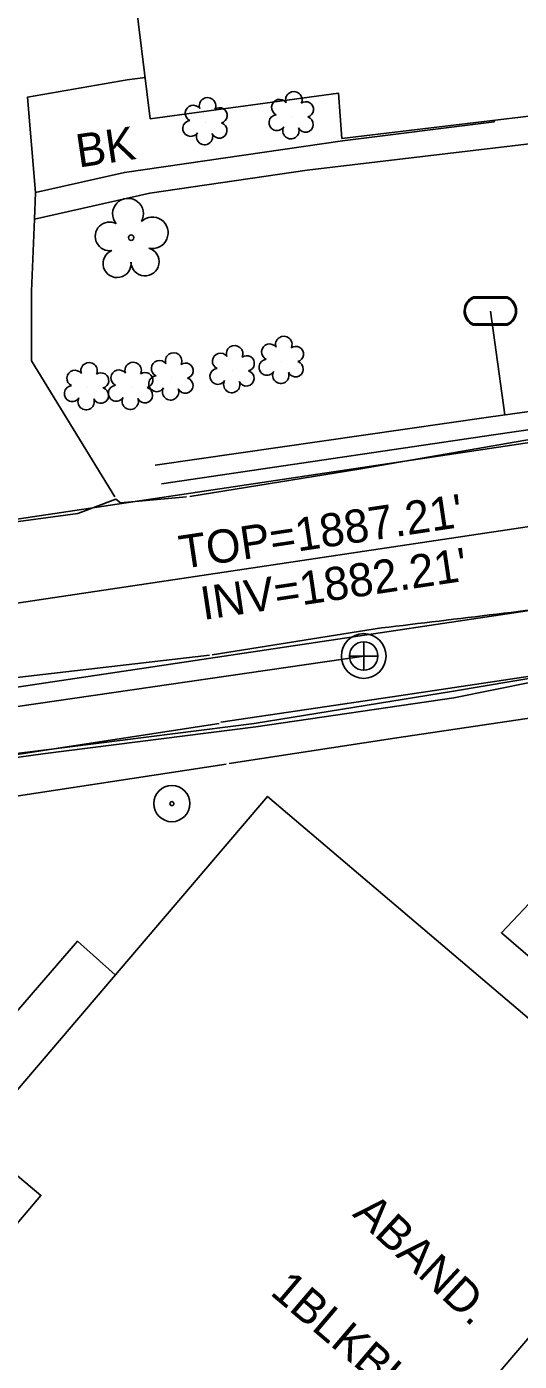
# Model space of a CAD drawing. Extents: x 553786 to 558838, y 502329 to 507342.
# Drawn here: x 557624.2 to 557683.5, y 506895.2 to 507056 of the extents above; entities that cross this region are included whole.
import ezdxf

# ---------------------------------------------------------------- set-up
doc = ezdxf.new("R2010")
doc.units = 0
for name, color, linetype in [('Exist Building Text', 7, 'Continuous'), ('Exist Hydrographic Top of Bank', 7, 'Continuous'), ('Exist Other Culture Area Outline Text', 7, 'Continuous'), ('Exist Other Culture Located Object CELL', 7, 'Continuous'), ('Exist Utilities Other Pole Text', 7, 'Continuous'), ('Exist Utilities Sanitary Sewer Manhole Text', 7, 'Continuous'), ('Exist Utilities Sanitary Sewer UG Line', 7, 'Continuous'), ('Exist Utilities Sanitary Sewer UG Line Invert Elevation', 7, 'Continuous'), ('Exist Vegetation Shrub CELL', 7, 'Continuous'), ('Exist Vegetation Tree CELL', 7, 'Continuous'), ('Prop CMT Slope Grass', 7, 'Continuous'), ('Prop Drainage Structure Catch Basin Grate 840 03F Label', 7, 'Continuous'), ('Prop Drainage Structure Drop Inlet Grate 840 16 Label', 7, 'Continuous'), ('Prop Drainage Structure Pipe Alternate 24in', 7, 'Continuous'), ('Prop Drainage Structure Pipe Alternate 36in', 7, 'Continuous'), ('Prop Drainage Structure Pipe RCP 15in Class III Label', 7, 'Continuous'), ('Prop Drainage Structure Plot Symbol 50 Scale', 7, 'Continuous'), ('Prop Earthen Structure Tail Ditch Label', 7, 'Continuous'), ('Prop Earthen Structure V Ditch Lateral Detail Label', 7, 'Continuous'), ('Prop Erosion Rip Rap Pad at Outlet Label', 7, 'Continuous'), ('Prop Erosion Rip Rap Pad Outlet for Jurisdictional Stream CELL', 7, 'Continuous'), ('Sheet Layout Plan Border', 7, 'Continuous')]:
    doc.layers.add(name, color=color, linetype=linetype)

# ---------------------------------------------------------------- blocks, each defined once
blk = doc.blocks.new('EXIST UTILITIES SANITARY SEWER MANHOLE')
at = {"layer": 'Prop Drainage Structure Catch Basin Grate 840 03F Label'}
blk.add_lwpolyline([(0, 0.03425), (0, -0.03425), (0, 0), (0.03425, 0), (-0.03425, 0)], dxfattribs=at)
for radius in [0.05389, 0.03425]:
    blk.add_circle((0, 0), radius, dxfattribs=at)
blk = doc.blocks.new('EXIST UTILITIES WATER METER')
at = {"layer": 'Prop Drainage Structure Drop Inlet Grate 840 16 Label'}
blk.add_line((0, 0), (0, 0), dxfattribs=at)
for points in [[(-0.0408, 0.034), (0.0408, 0.034)], [(-0.0408, 0.0312), (0.0408, 0.0312)], [(0.0408, -0.0312), (-0.0413, -0.0312)], [(0.0408, -0.034), (-0.0413, -0.034)]]:
    blk.add_lwpolyline(points, dxfattribs=at)
for centre, radius, start, end in [((-0.0261, -0.0001), 0.0371, 113.178, 245.9794), ((0.0259, 0), 0.0371, 293.6483, 66.3084), ((-0.0259, -0.0001), 0.0347, 115.3009, 243.7824), ((0.0261, 0), 0.0345, 295.1272, 64.8728)]:
    blk.add_arc(centre, radius, start, end, dxfattribs=at)

msp = doc.modelspace()

# ---------------------------------------------------------------- linework, layer by layer
at = {"layer": 'Exist Hydrographic Top of Bank'}
msp.add_lwpolyline([(557585.69, 506963.98), (557586.69, 506962.61), (557588.82, 506962.76), (557593.58, 506963.53), (557601.8, 506965), (557626.13, 506968.35), (557651.81, 506971.62), (557675.66, 506975.1), (557690, 506978.01), (557699.99, 506979.54), (557700.47, 506981.22), (557700.25, 506986.07), (557700.12, 506989.35), (557699.54, 506997.23), (557699.19, 507006.58), (557699.03, 507009.95), (557699.18, 507011.62), (557699.69, 507012.72), (557701.03, 507013.49), (557712.68, 507015.41), (557722.41, 507017.86), (557737.8, 507021.41), (557753.65, 507024.04), (557762.96, 507023.4)], dxfattribs=at)
at = {"layer": 'Exist Other Culture Located Object CELL'}
for radius in [2.18, 0.24]:
    msp.add_circle((557641.68, 506962.36), radius, dxfattribs=at)
at = {"layer": 'Exist Utilities Sanitary Sewer UG Line'}
msp.add_line((557664.8, 506980.14), (557318.57, 506929.72), dxfattribs=at)
at = {"layer": 'Exist Vegetation Shrub CELL'}
for p, q in [((557656.15, 507045.11), (557656.15, 507045.11)), ((557645.75, 507044.39), (557645.75, 507044.39)), ((557649.02, 507014.52), (557649.02, 507014.52)), ((557654.94, 507015.64), (557654.94, 507015.64)), ((557631.48, 507012.46), (557631.48, 507012.46)), ((557636.79, 507012.5), (557636.79, 507012.5)), ((557641.66, 507013.65), (557641.66, 507013.65))]:
    msp.add_line(p, q, dxfattribs=at)
for centre, radius, start, end in [((557656.38, 507047.15), 0.99, 334.8391, 200.4717), ((557644.27, 507045.52), 0.968, 35.8908, 245.4216), ((557645.98, 507046.43), 0.99, 334.8391, 200.4717), ((557654.67, 507046.23), 0.968, 35.8908, 245.4216), ((557657.82, 507045.98), 0.929, 284.4567, 126.0861), ((557643.95, 507043.69), 0.955, 95.1099, 327.9534), ((557647.42, 507045.26), 0.929, 284.4567, 126.0861), ((557654.35, 507044.4), 0.955, 95.1099, 327.9534), ((557657.79, 507044.18), 0.937, 204.9913, 73.4601), ((557645.62, 507042.71), 0.984, 151.2797, 21.387), ((557647.39, 507043.46), 0.937, 204.9913, 73.4601), ((557656.02, 507043.42), 0.984, 151.2797, 21.387), ((557649.25, 507016.56), 0.99, 334.8391, 200.4717), ((557653.46, 507016.76), 0.968, 35.8908, 245.4216), ((557655.17, 507017.68), 0.99, 334.8391, 200.4717), ((557656.61, 507016.51), 0.929, 284.4567, 126.0861), ((557640.18, 507014.77), 0.968, 35.8908, 245.4216), ((557641.89, 507015.69), 0.99, 334.8391, 200.4717), ((557647.54, 507015.65), 0.968, 35.8908, 245.4216), ((557650.7, 507015.39), 0.929, 284.4567, 126.0861), ((557653.14, 507014.93), 0.955, 95.1099, 327.9534), ((557630, 507013.59), 0.968, 35.8908, 245.4216), ((557631.71, 507014.5), 0.99, 334.8391, 200.4717), ((557633.15, 507013.33), 0.929, 284.4567, 126.0861), ((557635.31, 507013.63), 0.968, 35.8908, 245.4216), ((557637.02, 507014.54), 0.99, 334.8391, 200.4717), ((557638.47, 507013.37), 0.929, 284.4567, 126.0861), ((557643.33, 507014.51), 0.929, 284.4567, 126.0861), ((557647.22, 507013.82), 0.955, 95.1099, 327.9534), ((557650.66, 507013.59), 0.937, 204.9913, 73.4601), ((557654.81, 507013.95), 0.984, 151.2797, 21.387), ((557656.58, 507014.71), 0.937, 204.9913, 73.4601), ((557629.68, 507011.76), 0.955, 95.1099, 327.9534), ((557634.99, 507011.8), 0.955, 95.1099, 327.9534), ((557638.43, 507011.57), 0.937, 204.9913, 73.4601), ((557639.86, 507012.94), 0.955, 95.1099, 327.9534), ((557643.3, 507012.72), 0.937, 204.9913, 73.4601), ((557648.9, 507012.84), 0.984, 151.2797, 21.387), ((557631.35, 507010.78), 0.984, 151.2797, 21.387), ((557633.12, 507011.53), 0.937, 204.9913, 73.4601), ((557636.67, 507010.82), 0.984, 151.2797, 21.387), ((557641.53, 507011.96), 0.984, 151.2797, 21.387)]:
    msp.add_arc(centre, radius, start, end, dxfattribs=at)
at = {"layer": 'Exist Vegetation Tree CELL'}
msp.add_line((557636.78, 507030.54), (557636.78, 507030.54), dxfattribs=at)
msp.add_circle((557636.78, 507030.54), 0.326, dxfattribs=at)
for centre, radius, start, end in [((557636.4, 507033.41), 1.86, 330.1651, 219.7134), ((557634.18, 507030.69), 1.73, 62.6636, 279.3457), ((557639.33, 507031.13), 1.9, 257.1011, 134.1999), ((557635.08, 507027.42), 1.69, 111.5671, 6.231), ((557638.45, 507027.64), 1.7, 181.2822, 74.56)]:
    msp.add_arc(centre, radius, start, end, dxfattribs=at)
at = {"layer": 'Prop CMT Slope Grass'}
msp.add_lwpolyline([(557614.29, 506927.27), (557630.31, 506945.79), (557634.87, 506941.73)], dxfattribs=at)
at = {"layer": 'Prop Drainage Structure Pipe Alternate 24in'}
msp.add_line((557681.79, 507009.18), (557680.06, 507021.7), dxfattribs=at)
for points in [[(557639.69, 507003.15), (557679.82, 507008.91), (557716.03, 507013.94)], [(557640.42, 507000.89), (557680.43, 507006.8), (557716.2, 507011.95), (557721.32, 507012.45), (557753.05, 507012.66)]]:
    msp.add_lwpolyline(points, dxfattribs=at)
at = {"layer": 'Prop Drainage Structure Pipe Alternate 36in'}
msp.add_line((557666.94, 506983.52), (557646.52, 506980.28), dxfattribs=at)
for points in [[(557726.88, 507023.38), (557720.14, 507015.61), (557717.41, 507011.93), (557709.28, 507009.12), (557692.64, 507007.59), (557664.23, 507002.65), (557643.84, 506999.35)], [(557643.44, 506999.31), (557635.5, 506998.61), (557634.93, 506999.05), (557630.34, 506997.31), (557618.12, 506995.65), (557611, 506994.86)], [(557646.21, 506980.26), (557609.83, 506976.02), (557574.78, 506970.57), (557540.79, 506965.2), (557503.97, 506960.02), (557473.15, 506955.12), (557438.44, 506949.28)]]:
    msp.add_lwpolyline(points, dxfattribs=at)
msp.add_spline([(557775.43, 506988.48), (557753.69, 506990.9), (557724.26, 506989.88), (557694.7, 506986.82), (557666.94, 506983.52)], degree=3, dxfattribs=at)
at = {"layer": 'Prop Drainage Structure Pipe RCP 15in Class III Label'}
for p, q in [((557304.39, 506948.91), (557686.95, 507006.19)), ((557111.02, 506899.73), (557689.91, 506986.41))]:
    msp.add_line(p, q, dxfattribs=at)
at = {"layer": 'Prop Drainage Structure Plot Symbol 50 Scale'}
msp.add_line((557624.79, 507015.71), (557634.81, 506999.3), dxfattribs=at)
for points in [[(557624.79, 507015.71), (557624.77, 507024.11), (557625.15, 507032.78), (557625.24, 507035.96), (557624.27, 507047.45), (557636.28, 507049.54), (557638.45, 507049.83)], [(557647.59, 506972.16), (557668.22, 506975.24), (557704.17, 506980.59)], [(557648.59, 506967.2), (557668.8, 506970.28), (557704.77, 506975.62)], [(557647.38, 506972.03), (557611.18, 506966.47), (557577.7, 506961.34), (557559.29, 506958.43), (557541.96, 506955.79), (557505.46, 506950.23), (557474.48, 506945.65), (557439.37, 506940.55)], [(557648.23, 506967.12), (557611.84, 506961.57), (557578.25, 506956.5), (557559.94, 506953.65), (557542.62, 506950.9), (557506.33, 506945.25), (557475.19, 506940.74), (557440.07, 506935.56)]]:
    msp.add_lwpolyline(points, dxfattribs=at)
at = {"layer": 'Prop Earthen Structure Tail Ditch Label'}
for points in [[(557625.15, 507032.78), (557639.02, 507035.91), (557657.97, 507038.68), (557685.77, 507041.95), (557685.61, 507045.28)], [(557680.52, 507044.67), (557680.53, 507044.5), (557662.26, 507042.22), (557635.97, 507038.4), (557625.24, 507035.96)]]:
    msp.add_lwpolyline(points, dxfattribs=at)
at = {"layer": 'Prop Earthen Structure V Ditch Lateral Detail Label'}
msp.add_lwpolyline([(557706.55, 506924.54), (557686.91, 506942.05), (557681.38, 506946.81), (557690.8, 506956.77), (557698.67, 506960.9), (557707.53, 506963.78), (557717.4, 506965.68), (557734.85, 506965.62), (557748.96, 506966.39), (557763.35, 506963.6)], dxfattribs=at)
at = {"layer": 'Prop Erosion Rip Rap Pad at Outlet Label'}
msp.add_lwpolyline([(557601.85, 506965.79), (557626.21, 506968.8), (557651.59, 506972), (557675.63, 506975.9), (557689.91, 506978.33), (557695.38, 506979.48), (557697.69, 506980.53), (557699.12, 506982.16), (557699.76, 506985.59), (557699.39, 506989.4), (557699.17, 506997.11), (557698.7, 507006.47), (557698.48, 507009.84), (557698.82, 507011.81), (557699.58, 507013.05), (557700.96, 507013.99), (557712.82, 507015.92), (557722.62, 507018.47), (557737.68, 507021.84), (557753.49, 507024.29), (557762.82, 507023.87)], dxfattribs=at)
at = {"layer": 'Prop Erosion Rip Rap Pad Outlet for Jurisdictional Stream CELL'}
for points in [[(557639.07, 507044.85), (557661.77, 507047.93), (557662.18, 507042.49), (557689.08, 507045.69), (557689.15, 507049.37), (557716.68, 507053.35), (557711.31, 507088.25), (557684.42, 507084.2), (557682.7, 507096.62), (557662.57, 507093.99), (557663.96, 507081.47), (557659.69, 507081.18), (557660.03, 507078.78), (557635.24, 507075.85)], [(557703.72, 506920.28), (557644.79, 506851.34), (557602.65, 506887.72), (557625.9, 506915.17), (557617.9, 506921.84), (557653.21, 506963.22)]]:
    msp.add_lwpolyline(points, close=True, dxfattribs=at)
at = {"layer": 'Sheet Layout Plan Border'}
msp.add_line((557436.99, 506958.65), (557688.43, 506996.3), dxfattribs=at)

# ---------------------------------------------------------------- block references
at = {"layer": 'Prop Drainage Structure Catch Basin Grate 840 03F Label', "xscale": 50, "yscale": 50}
msp.add_blockref('EXIST UTILITIES SANITARY SEWER MANHOLE', (557664.8, 506980.14), dxfattribs=at)
at = {"layer": 'Prop Drainage Structure Drop Inlet Grate 840 16 Label', "xscale": 50, "yscale": 50}
msp.add_blockref('EXIST UTILITIES WATER METER', (557680.06, 507021.7), dxfattribs=at)

# ---------------------------------------------------------------- texts
at = {"layer": 'Exist Building Text'}
msp.add_text('1BLKBUS', height=4, rotation=319.65, dxfattribs=at).set_placement((557653.39, 506903.32))
at = {"layer": 'Exist Other Culture Area Outline Text'}
msp.add_text('BK', height=4, rotation=8.5167, dxfattribs=at).set_placement((557630.45, 507038.97))
at = {"layer": 'Exist Utilities Other Pole Text'}
msp.add_text('ABAND.', height=4, rotation=317.1551, dxfattribs=at).set_placement((557663.32, 506912.79))
at = {"layer": 'Exist Utilities Sanitary Sewer Manhole Text'}
msp.add_text("TOP=1887.21'", height=4, rotation=8.5167, dxfattribs=at).set_placement((557642.88, 506990.63))
at = {"layer": 'Exist Utilities Sanitary Sewer UG Line Invert Elevation'}
msp.add_text("INV=1882.21'", height=4, rotation=8.5167, dxfattribs=at).set_placement((557645.46, 506984.47))

doc.saveas('drawing.dxf')
